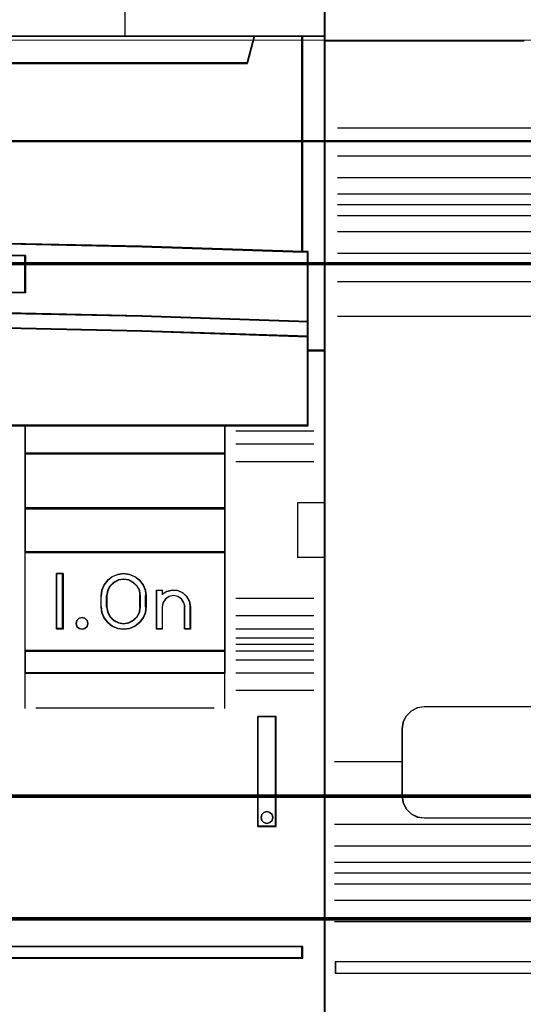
# Model space of a CAD drawing. Header units: millimetres. Extents: x -1290 to 1795, y -4192 to -1311.
# Tile 430 of 656: x 1488.41 to 1492.95, y -3659.1 to -3650.23. Entities that reach past the tile are written whole.
import ezdxf

# ---------------------------------------------------------------- set-up
doc = ezdxf.new("R2010")
doc.units = ezdxf.units.MM
doc.layers.add('30', color=7, linetype='Continuous')
doc.layers.add('45', color=7, linetype='Continuous')
doc.layers.add('Aparatura', color=7, linetype='Continuous', lineweight=13)

# ---------------------------------------------------------------- blocks, each defined once
blk = doc.blocks.new('*U197')
at = {"layer": '45', "color": 7}
for points in [[(567.421972, -83.678926), (549.409727, -83.678926), (549.409727, -165.701694), (567.421972, -165.701694), (585.423077, -165.701694), (603.435322, -165.701694), (603.435322, -83.678926), (585.423077, -83.678926), (567.421972, -83.678926)], [(565.166784, -111.772491), (572.669351, -111.689759), (580.177489, -111.689759), (587.680056, -111.772491), (595.182623, -111.93244), (602.428978, -112.164091), (602.428978, -102.445813), (600.256743, -102.445813), (599.939262, -103.637157), (552.907578, -103.637157), (552.590097, -102.445813), (550.417861, -102.445813), (550.417861, -112.164091), (557.658647, -111.93244), (565.166784, -111.772491)], [(552.90562, -103.666657), (599.939429, -103.666657), (600.256924, -102.445813), (594.436184, -102.445813), (585.423784, -102.445813), (576.422525, -102.445813), (567.421265, -102.445813), (558.408865, -102.445813), (552.588125, -102.445813), (552.90562, -103.666657)], [(602.394956, -102.445813), (602.394956, -112.153865), (602.653611, -112.164885), (602.653611, -115.305401), (602.653611, -115.977582), (602.653611, -116.611195), (603.435322, -116.611195), (603.435322, -102.445813), (602.394956, -102.445813)], [(587.680133, -114.904624), (595.182686, -115.059942), (602.679669, -115.309559), (602.679669, -112.147736), (602.429027, -112.136642), (595.182686, -111.903665), (587.680133, -111.742801), (580.17758, -111.659595), (572.669458, -111.659595), (565.166905, -111.742801), (557.658782, -111.903665), (550.418011, -112.136642), (550.161799, -112.147736), (550.161799, -115.309559), (557.658782, -115.059942), (565.166905, -114.904624), (572.669458, -114.821418), (580.17758, -114.821418), (587.680133, -114.904624)], [(589.937429, -112.315574), (589.937429, -113.995357), (580.925702, -113.877772), (571.919548, -113.877772), (562.902249, -113.995357), (562.902249, -112.315574), (571.919548, -112.203588), (580.925702, -112.203588), (589.937429, -112.315574)], [(580.925702, -113.877772), (589.937429, -113.995357), (589.937429, -112.315574), (580.925702, -112.203588), (571.919548, -112.203588), (562.902249, -112.315574), (562.902249, -113.995357), (571.919548, -113.877772), (580.925702, -113.877772)], [(572.669458, -114.792496), (565.166905, -114.877263), (557.658782, -115.035494), (550.161799, -115.289793), (550.161799, -115.979228), (557.658782, -115.73058), (565.166905, -115.561046), (572.669458, -115.481931), (580.17758, -115.481931), (587.680133, -115.561046), (595.182686, -115.73058), (602.679669, -115.979228), (602.679669, -115.289793), (595.182686, -115.035494), (587.680133, -114.877263), (580.17758, -114.792496), (572.669458, -114.792496)], [(571.923101, -119.999037), (580.923937, -119.999037), (585.424354, -119.999037), (589.930342, -119.999037), (598.936747, -119.999037), (602.679669, -119.999037), (602.679669, -116.588039), (602.679669, -115.951246), (595.182686, -115.707603), (587.680133, -115.541483), (580.17758, -115.46396), (572.669458, -115.46396), (565.166905, -115.541483), (557.658782, -115.707603), (550.161799, -115.951246), (550.161799, -116.588039), (550.161799, -119.999037), (553.910291, -119.999037), (562.911126, -119.999037), (567.422683, -119.999037), (571.923101, -119.999037)], [(589.905197, -119.964925), (589.905197, -121.252198), (598.939009, -121.252198), (598.939009, -119.964925), (589.905197, -119.964925)], [(598.939009, -121.218086), (589.905197, -121.218086), (589.905197, -123.724407), (598.939009, -123.724407), (598.939009, -121.218086)], [(598.939009, -123.69209), (589.905197, -123.69209), (589.905197, -125.699302), (598.939009, -125.699302), (598.939009, -123.69209)], [(589.905197, -125.66519), (589.905197, -130.14102), (598.939009, -130.14102), (598.939009, -125.66519), (589.905197, -125.66519)], [(591.624218, -126.64366), (591.624218, -129.151777), (591.335924, -129.151777), (591.335924, -126.64366), (591.624218, -126.64366)], [(593.339657, -128.14853), (593.339657, -127.646907), (593.367938, -127.390522), (593.475407, -127.150857), (593.639438, -126.939061), (593.843063, -126.783), (594.091938, -126.682676), (594.357782, -126.64366), (594.617969, -126.682676), (594.861188, -126.783), (595.070469, -126.939061), (595.240156, -127.150857), (595.336313, -127.390522), (595.37025, -127.646907), (595.37025, -128.14853), (595.336313, -128.410489), (595.240156, -128.650154), (595.070469, -128.856377), (594.861188, -129.012437), (594.617969, -129.118335), (594.357782, -129.151777), (594.091938, -129.118335), (593.843063, -129.012437), (593.639438, -128.856377), (593.475407, -128.650154), (593.367938, -128.410489), (593.339657, -128.14853)], [(593.590348, -127.646144), (593.590348, -128.149293), (593.624456, -128.384096), (593.732468, -128.596537), (593.903012, -128.758663), (594.119034, -128.864884), (594.357796, -128.904017), (594.590873, -128.864884), (594.801211, -128.758663), (594.971755, -128.596537), (595.079766, -128.384096), (595.11956, -128.149293), (595.11956, -127.646144), (595.079766, -127.411341), (594.971755, -127.210081), (594.801211, -127.042365), (594.590873, -126.930554), (594.357796, -126.89142), (594.119034, -126.930554), (593.903012, -127.042365), (593.732468, -127.210081), (593.624456, -127.411341), (593.590348, -127.646144)], [(595.837609, -129.151777), (595.837609, -127.392325), (596.093671, -127.392325), (596.093671, -127.577236), (596.304212, -127.448359), (596.548893, -127.392325), (596.793575, -127.414739), (597.026877, -127.509995), (597.208965, -127.683699), (597.328461, -127.896627), (597.373984, -128.143174), (597.373984, -129.151777), (597.117921, -129.151777), (597.117921, -128.143174), (597.072399, -127.95266), (596.964284, -127.790163), (596.799266, -127.678096), (596.600106, -127.638873), (596.406637, -127.678096), (596.241618, -127.790163), (596.133503, -127.95266), (596.093671, -128.143174), (596.093671, -129.151777), (595.837609, -129.151777)], [(592.713695, -128.752968), (592.743372, -128.887859), (592.713695, -129.02275), (592.60686, -129.116588), (592.482219, -129.151777), (592.345707, -129.116588), (592.250743, -129.02275), (592.215131, -128.887859), (592.250743, -128.752968), (592.345707, -128.65913), (592.482219, -128.623941), (592.60686, -128.65913), (592.713695, -128.752968)], [(589.905197, -130.106908), (589.905197, -131.130262), (598.939009, -131.130262), (598.939009, -130.106908), (589.905197, -130.106908)], [(600.409129, -133.076432), (600.409129, -138.040599), (601.231036, -138.040599), (601.231036, -133.076432), (600.409129, -133.076432)], [(601.050945, -137.503905), (601.080622, -137.632816), (601.050945, -137.767586), (600.950045, -137.861339), (600.813534, -137.902356), (600.677022, -137.861339), (600.582057, -137.767586), (600.552381, -137.632816), (600.582057, -137.503905), (600.677022, -137.410152), (600.813534, -137.369135), (600.950045, -137.410152), (601.050945, -137.503905)], [(585.401721, -143.450015), (585.401721, -143.97067), (602.428978, -143.97067), (602.428978, -143.450015), (585.401721, -143.450015)]]:
    blk.add_lwpolyline(points, close=True, dxfattribs=at)
at = {"layer": '45', "color": 139}
for points in [[(567.421972, -83.678926), (549.409727, -83.678926), (549.409727, -165.701694), (567.421972, -165.701694), (585.423077, -165.701694), (603.435322, -165.701694), (603.435322, -83.678926), (585.423077, -83.678926), (567.421972, -83.678926)], [(567.427939, -83.695084), (549.425843, -83.695084), (549.425843, -165.685536), (567.427939, -165.685536), (585.418901, -165.685536), (603.420997, -165.685536), (603.420997, -83.695084), (585.418901, -83.695084), (567.427939, -83.695084)], [(592.743372, -128.887859), (592.713695, -128.752968), (592.60686, -128.65913), (592.482219, -128.623941), (592.345707, -128.65913), (592.250743, -128.752968), (592.215131, -128.887859), (592.250743, -129.02275), (592.345707, -129.116588), (592.482219, -129.151777), (592.60686, -129.116588), (592.713695, -129.02275), (592.743372, -128.887859)], [(601.080622, -137.632816), (601.050945, -137.503905), (600.950045, -137.410152), (600.813534, -137.369135), (600.677022, -137.410152), (600.582057, -137.503905), (600.552381, -137.632816), (600.582057, -137.767586), (600.677022, -137.861339), (600.813534, -137.902356), (600.950045, -137.861339), (601.050945, -137.767586), (601.080622, -137.632816)]]:
    blk.add_lwpolyline(points, close=True, dxfattribs=at)
for points in [[(594.408673, -95.233856), (594.408673, -102.478129)], [(549.409727, -102.445813), (603.435322, -102.445813)], [(600.256924, -102.445813), (599.907748, -103.666657)], [(602.394956, -112.164091), (602.394956, -102.445813)], [(552.90686, -103.63434), (599.93998, -103.63434)], [(602.679669, -112.176658), (595.182686, -111.918126), (587.680133, -111.747731), (580.17758, -111.659595), (572.669458, -111.659595), (565.166905, -111.747731), (557.658782, -111.918126), (550.161799, -112.176658)], [(602.645647, -119.999037), (602.645647, -112.142546)], [(589.937429, -112.345422), (580.925702, -112.203588), (571.919548, -112.203588), (562.902249, -112.345422)], [(589.905197, -113.995357), (589.905197, -112.313105)], [(589.937429, -113.995357), (580.925702, -113.846342), (571.919548, -113.846342), (562.902249, -113.995357)], [(602.679669, -115.309559), (595.182686, -115.045152), (587.680133, -114.880632), (580.17758, -114.792496), (572.669458, -114.792496), (565.166905, -114.880632), (557.658782, -115.045152), (550.161799, -115.309559)], [(602.679669, -115.979228), (595.182686, -115.721594), (587.680133, -115.545935), (580.17758, -115.46396), (572.669458, -115.46396), (565.166905, -115.545935), (557.658782, -115.721594), (550.161799, -115.979228)], [(603.435322, -116.578878), (602.645647, -116.578878)], [(602.679669, -119.964925), (550.161799, -119.964925)], [(589.905197, -119.964925), (589.905197, -131.130262)], [(589.905197, -119.964925), (598.939009, -119.964925)], [(598.904986, -119.964925), (598.904986, -131.130262)], [(599.406367, -120.218071), (602.935731, -120.218071)], [(599.406367, -120.806949), (602.935731, -120.806949)], [(589.905197, -121.218086), (598.939009, -121.218086)], [(599.406367, -121.598702), (602.935731, -121.598702)], [(589.905197, -123.69209), (598.939009, -123.69209)], [(602.201566, -125.93988), (602.201566, -123.438945)], [(602.201566, -123.438945), (603.435322, -123.438945)], [(589.905197, -125.66519), (598.939009, -125.66519)], [(602.201566, -125.907563), (603.435322, -125.907563)], [(591.624218, -126.64366), (591.335924, -126.64366)], [(591.335924, -126.64366), (591.335924, -129.151777)], [(591.591986, -126.64366), (591.591986, -129.151777)], [(595.37025, -127.667015), (595.336313, -127.405491), (595.240156, -127.161023), (595.070469, -126.944982), (594.861188, -126.785793), (594.617969, -126.683458), (594.357782, -126.64366), (594.091938, -126.683458), (593.843063, -126.785793), (593.639438, -126.944982), (593.475407, -127.161023), (593.367938, -127.405491), (593.339657, -127.667015)], [(595.11956, -127.667015), (595.079766, -127.425719), (594.971755, -127.218893), (594.801211, -127.046539), (594.590873, -126.931636), (594.357796, -126.89142), (594.119034, -126.931636), (593.903012, -127.046539), (593.732468, -127.218893), (593.624456, -127.425719), (593.590348, -127.667015)], [(593.339657, -128.160739), (593.339657, -127.634699)], [(593.590348, -128.160739), (593.590348, -127.634699)], [(595.087328, -128.160739), (595.087328, -127.634699)], [(595.338018, -128.160739), (595.338018, -127.634699)], [(595.837609, -127.392325), (596.122322, -127.392325)], [(595.837609, -127.392325), (595.837609, -129.151777)], [(596.088299, -127.392325), (596.088299, -127.605973)], [(597.373984, -128.160739), (597.32827, -127.908424), (597.208273, -127.690515), (597.02542, -127.512748), (596.79114, -127.415263), (596.545431, -127.392325), (596.299723, -127.449669), (596.088299, -127.581561)], [(597.123293, -128.160739), (597.077293, -127.962012), (596.968044, -127.792511), (596.801295, -127.675613), (596.600046, -127.634699), (596.404547, -127.675613), (596.237798, -127.792511), (596.128549, -127.962012), (596.088299, -128.160739)], [(593.339657, -128.128422), (593.367938, -128.395632), (593.475407, -128.6401), (593.639438, -128.850456), (593.843063, -129.009644), (594.091938, -129.117665), (594.357782, -129.151777), (594.617969, -129.117665), (594.861188, -129.009644), (595.070469, -128.850456), (595.240156, -128.6401), (595.336313, -128.395632), (595.37025, -128.128422)], [(593.590348, -128.128422), (593.624456, -128.369719), (593.732468, -128.588034), (593.903012, -128.754643), (594.119034, -128.863801), (594.357796, -128.904017), (594.590873, -128.863801), (594.801211, -128.754643), (594.971755, -128.588034), (595.079766, -128.369719), (595.11956, -128.128422)], [(596.088299, -128.128422), (596.088299, -129.151777)], [(597.091061, -128.128422), (597.091061, -129.151777)], [(597.341752, -128.128422), (597.341752, -129.151777)], [(599.406367, -127.754988), (602.935731, -127.754988)], [(599.406367, -128.541355), (602.935731, -128.541355)], [(591.624218, -129.117665), (591.335924, -129.117665)], [(595.837609, -129.117665), (596.122322, -129.117665)], [(597.091061, -129.117665), (597.373984, -129.117665)], [(599.406367, -129.141005), (602.935731, -129.141005)], [(599.406367, -129.535984), (602.935731, -129.535984)], [(599.406367, -129.832218), (602.935731, -129.832218)], [(589.905197, -130.106908), (598.939009, -130.106908)], [(599.406367, -130.119475), (602.935731, -130.119475)], [(599.406367, -130.525226), (602.935731, -130.525226)], [(589.905197, -131.097946), (598.939009, -131.097946)], [(589.905197, -131.097946), (589.905197, -132.729927)], [(598.904986, -131.097946), (598.904986, -132.729927)], [(599.406367, -131.114104), (602.935731, -131.114104)], [(599.406367, -131.900471), (602.935731, -131.900471)], [(590.406578, -132.697611), (598.437628, -132.697611)], [(600.409129, -138.040599), (600.409129, -133.076432)], [(600.409129, -133.076432), (601.231036, -133.076432)], [(601.198804, -138.040599), (601.198804, -133.076432)], [(600.409129, -138.006487), (601.231036, -138.006487)], [(562.307754, -143.450015), (602.428978, -143.450015)], [(602.394956, -143.97067), (602.394956, -143.450015)], [(562.307754, -143.938353), (602.428978, -143.938353)]]:
    blk.add_lwpolyline(points, dxfattribs=at)
at = {"layer": '45', "color": 140}
for points in [[(565.166784, -111.772491), (572.669351, -111.689759), (580.177489, -111.689759), (587.680056, -111.772491), (595.182623, -111.93244), (602.428978, -112.164091), (602.428978, -102.445813), (600.256743, -102.445813), (599.939262, -103.637157), (552.907578, -103.637157), (552.590097, -102.445813), (550.417861, -102.445813), (550.417861, -112.164091), (557.658647, -111.93244), (565.166784, -111.772491)], [(552.921533, -103.650498), (599.925307, -103.650498), (600.242599, -102.461971), (594.425576, -102.461971), (585.418931, -102.461971), (576.42342, -102.461971), (567.427908, -102.461971), (558.421264, -102.461971), (552.604241, -102.461971), (552.921533, -103.650498)], [(602.394956, -102.445813), (602.394956, -112.153865), (602.653611, -112.164885), (602.653611, -115.305401), (602.653611, -115.977582), (602.653611, -116.611195), (603.435322, -116.611195), (603.435322, -102.445813), (602.394956, -102.445813)], [(602.411072, -102.461971), (602.411072, -112.149106), (602.662158, -112.160102), (602.662158, -115.293852), (602.662158, -115.964584), (602.662158, -116.596832), (603.420997, -116.596832), (603.420997, -102.461971), (602.411072, -102.461971)]]:
    blk.add_lwpolyline(points, close=True, dxfattribs=at)
at = {"layer": '45', "color": 59}
for points in [[(565.17376, -111.759358), (572.671678, -111.676886), (580.175162, -111.676886), (587.67308, -111.759358), (595.170998, -111.918805), (602.412863, -112.149728), (602.412863, -102.461971), (600.241973, -102.461971), (599.924689, -103.649573), (552.922151, -103.649573), (552.604867, -102.461971), (550.433977, -102.461971), (550.433977, -112.149728), (557.670275, -111.918805), (565.17376, -111.759358)], [(552.90562, -103.666657), (599.939429, -103.666657), (600.256924, -102.445813), (594.436184, -102.445813), (585.423784, -102.445813), (576.422525, -102.445813), (567.421265, -102.445813), (558.408865, -102.445813), (552.588125, -102.445813), (552.90562, -103.666657)], [(587.680133, -114.904624), (595.182686, -115.059942), (602.679669, -115.309559), (602.679669, -112.147736), (602.429027, -112.136642), (595.182686, -111.903665), (587.680133, -111.742801), (580.17758, -111.659595), (572.669458, -111.659595), (565.166905, -111.742801), (557.658782, -111.903665), (550.418011, -112.136642), (550.161799, -112.147736), (550.161799, -115.309559), (557.658782, -115.059942), (565.166905, -114.904624), (572.669458, -114.821418), (580.17758, -114.821418), (587.680133, -114.904624)], [(589.937429, -112.315574), (589.937429, -113.995357), (580.925702, -113.877772), (571.919548, -113.877772), (562.902249, -113.995357), (562.902249, -112.315574), (571.919548, -112.203588), (580.925702, -112.203588), (589.937429, -112.315574)], [(580.925702, -113.877772), (589.937429, -113.995357), (589.937429, -112.315574), (580.925702, -112.203588), (571.919548, -112.203588), (562.902249, -112.315574), (562.902249, -113.995357), (571.919548, -113.877772), (580.925702, -113.877772)], [(580.921524, -113.863734), (589.923104, -113.979198), (589.923104, -112.329712), (580.921524, -112.219747), (571.925511, -112.219747), (562.918364, -112.329712), (562.918364, -113.979198), (571.925511, -113.863734), (580.921524, -113.863734)], [(572.669458, -114.792496), (565.166905, -114.877263), (557.658782, -115.035494), (550.161799, -115.289793), (550.161799, -115.979228), (557.658782, -115.73058), (565.166905, -115.561046), (572.669458, -115.481931), (580.17758, -115.481931), (587.680133, -115.561046), (595.182686, -115.73058), (602.679669, -115.979228), (602.679669, -115.289793), (595.182686, -115.035494), (587.680133, -114.877263), (580.17758, -114.792496), (572.669458, -114.792496)], [(572.67176, -114.808654), (565.173811, -114.891241), (557.670297, -115.045402), (550.177915, -115.293162), (550.177915, -115.964865), (557.670297, -115.722612), (565.173811, -115.557439), (572.67176, -115.480358), (580.175275, -115.480358), (587.673223, -115.557439), (595.171171, -115.722612), (602.663553, -115.964865), (602.663553, -115.293162), (595.171171, -115.045402), (587.673223, -114.891241), (580.175275, -114.808654), (572.67176, -114.808654)], [(571.923101, -119.999037), (580.923937, -119.999037), (585.424354, -119.999037), (589.930342, -119.999037), (598.936747, -119.999037), (602.679669, -119.999037), (602.679669, -116.588039), (602.679669, -115.951246), (595.182686, -115.707603), (587.680133, -115.541483), (580.17758, -115.46396), (572.669458, -115.46396), (565.166905, -115.541483), (557.658782, -115.707603), (550.161799, -115.951246), (550.161799, -116.588039), (550.161799, -119.999037), (553.910291, -119.999037), (562.911126, -119.999037), (567.422683, -119.999037), (571.923101, -119.999037)], [(571.925861, -119.982879), (580.921173, -119.982879), (585.418829, -119.982879), (589.922051, -119.982879), (598.922929, -119.982879), (602.663553, -119.982879), (602.663553, -116.594837), (602.663553, -115.962329), (595.171171, -115.720326), (587.673223, -115.555324), (580.175275, -115.478323), (572.67176, -115.478323), (565.173811, -115.555324), (557.670297, -115.720326), (550.177915, -115.962329), (550.177915, -116.594837), (550.177915, -119.982879), (553.924106, -119.982879), (562.919417, -119.982879), (567.428206, -119.982879), (571.925861, -119.982879)], [(589.905197, -119.964925), (589.905197, -121.252198), (598.939009, -121.252198), (598.939009, -119.964925), (589.905197, -119.964925)], [(589.921313, -119.981083), (589.921313, -121.236039), (598.922893, -121.236039), (598.922893, -119.981083), (589.921313, -119.981083)], [(598.939009, -121.218086), (589.905197, -121.218086), (589.905197, -123.724407), (598.939009, -123.724407), (598.939009, -121.218086)], [(598.922893, -121.234244), (589.921313, -121.234244), (589.921313, -123.710044), (598.922893, -123.710044), (598.922893, -121.234244)], [(598.939009, -123.69209), (589.905197, -123.69209), (589.905197, -125.699302), (598.939009, -125.699302), (598.939009, -123.69209)], [(598.922893, -123.708249), (589.921313, -123.708249), (589.921313, -125.683143), (598.922893, -125.683143), (598.922893, -123.708249)], [(589.905197, -125.66519), (589.905197, -130.14102), (598.939009, -130.14102), (598.939009, -125.66519), (589.905197, -125.66519)], [(591.624218, -126.64366), (591.624218, -129.151777), (591.335924, -129.151777), (591.335924, -126.64366), (591.624218, -126.64366)], [(593.339657, -128.14853), (593.339657, -127.646907), (593.367938, -127.390522), (593.475407, -127.150857), (593.639438, -126.939061), (593.843063, -126.783), (594.091938, -126.682676), (594.357782, -126.64366), (594.617969, -126.682676), (594.861188, -126.783), (595.070469, -126.939061), (595.240156, -127.150857), (595.336313, -127.390522), (595.37025, -127.646907), (595.37025, -128.14853), (595.336313, -128.410489), (595.240156, -128.650154), (595.070469, -128.856377), (594.861188, -129.012437), (594.617969, -129.118335), (594.357782, -129.151777), (594.091938, -129.118335), (593.843063, -129.012437), (593.639438, -128.856377), (593.475407, -128.650154), (593.367938, -128.410489), (593.339657, -128.14853)], [(593.590348, -127.646144), (593.590348, -128.149293), (593.624456, -128.384096), (593.732468, -128.596537), (593.903012, -128.758663), (594.119034, -128.864884), (594.357796, -128.904017), (594.590873, -128.864884), (594.801211, -128.758663), (594.971755, -128.596537), (595.079766, -128.384096), (595.11956, -128.149293), (595.11956, -127.646144), (595.079766, -127.411341), (594.971755, -127.210081), (594.801211, -127.042365), (594.590873, -126.930554), (594.357796, -126.89142), (594.119034, -126.930554), (593.903012, -127.042365), (593.732468, -127.210081), (593.624456, -127.411341), (593.590348, -127.646144)], [(593.604673, -127.650184), (593.604673, -128.145254), (593.638142, -128.376287), (593.74413, -128.585316), (593.911479, -128.744839), (594.123454, -128.849354), (594.357743, -128.887859), (594.586453, -128.849354), (594.79285, -128.744839), (594.960199, -128.585316), (595.066186, -128.376287), (595.105234, -128.145254), (595.105234, -127.650184), (595.066186, -127.419151), (594.960199, -127.221123), (594.79285, -127.056099), (594.586453, -126.946084), (594.357743, -126.907578), (594.123454, -126.946084), (593.911479, -127.056099), (593.74413, -127.221123), (593.638142, -127.419151), (593.604673, -127.650184)], [(595.837609, -129.151777), (595.837609, -127.392325), (596.093671, -127.392325), (596.093671, -127.577236), (596.304212, -127.448359), (596.548893, -127.392325), (596.793575, -127.414739), (597.026877, -127.509995), (597.208965, -127.683699), (597.328461, -127.896627), (597.373984, -128.143174), (597.373984, -129.151777), (597.117921, -129.151777), (597.117921, -128.143174), (597.072399, -127.95266), (596.964284, -127.790163), (596.799266, -127.678096), (596.600106, -127.638873), (596.406637, -127.678096), (596.241618, -127.790163), (596.133503, -127.95266), (596.093671, -128.143174), (596.093671, -129.151777), (595.837609, -129.151777)], [(592.713695, -128.752968), (592.743372, -128.887859), (592.713695, -129.02275), (592.60686, -129.116588), (592.482219, -129.151777), (592.345707, -129.116588), (592.250743, -129.02275), (592.215131, -128.887859), (592.250743, -128.752968), (592.345707, -128.65913), (592.482219, -128.623941), (592.60686, -128.65913), (592.713695, -128.752968)], [(589.905197, -130.106908), (589.905197, -131.130262), (598.939009, -131.130262), (598.939009, -130.106908), (589.905197, -130.106908)], [(589.921313, -130.123066), (589.921313, -131.114104), (598.922893, -131.114104), (598.922893, -130.123066), (589.921313, -130.123066)], [(600.409129, -133.076432), (600.409129, -138.040599), (601.231036, -138.040599), (601.231036, -133.076432), (600.409129, -133.076432)], [(601.050945, -137.503905), (601.080622, -137.632816), (601.050945, -137.767586), (600.950045, -137.861339), (600.813534, -137.902356), (600.677022, -137.861339), (600.582057, -137.767586), (600.552381, -137.632816), (600.582057, -137.503905), (600.677022, -137.410152), (600.813534, -137.369135), (600.950045, -137.410152), (601.050945, -137.503905)], [(585.417837, -143.464378), (585.417837, -143.956307), (602.412863, -143.956307), (602.412863, -143.464378), (585.417837, -143.464378)]]:
    blk.add_lwpolyline(points, close=True, dxfattribs=at)
at = {"layer": '45', "color": 1}
blk.add_lwpolyline([(585.401721, -143.450015), (585.401721, -143.97067), (602.428978, -143.97067), (602.428978, -143.450015), (585.401721, -143.450015)], close=True, dxfattribs=at)
blk = doc.blocks.new('*U199')
at = {"layer": '45', "color": 7}
for points in [[(621.391924, -83.678926), (612.397416, -83.678926), (612.397416, -83.678926), (603.397718, -83.678926), (603.397718, -83.678926), (603.397718, -166.635281), (603.397718, -166.635281), (612.397416, -166.635281), (612.397416, -166.635281), (621.391924, -166.635281), (621.391924, -166.635281), (621.391924, -83.678926), (621.391924, -83.678926)], [(621.386553, -83.682516), (612.397415, -83.682516), (603.40309, -83.682516), (603.40309, -166.63169), (612.397415, -166.63169), (621.386553, -166.63169), (621.386553, -83.682516)], [(603.90089, -144.137638), (603.90089, -144.642134), (618.892182, -144.642134), (618.892182, -144.137638), (603.90089, -144.137638)]]:
    blk.add_lwpolyline(points, close=True, dxfattribs=at)
for points in [[(612.402879, -102.664846), (603.397718, -102.664846)], [(616.892926, -132.649136), (607.902089, -132.649136), (607.902089, -132.649136), (607.590628, -132.695899), (607.310313, -132.841385), (607.087099, -133.064809), (606.946942, -133.340193), (606.900223, -133.641556), (606.900223, -133.641556), (606.900223, -136.64999), (606.900223, -136.64999), (606.946942, -136.961745), (607.087099, -137.242324), (607.310313, -137.465749), (607.590628, -137.611234), (607.902089, -137.652801), (607.902089, -137.652801), (616.892926, -137.652801)], [(616.889997, -132.652727), (607.905017, -132.652727), (607.593759, -132.699406), (607.313627, -132.844631), (607.090559, -133.067654), (606.950493, -133.342544), (606.903804, -133.643366), (606.903804, -136.646403), (606.950493, -136.957599), (607.090559, -137.237675), (607.313627, -137.460698), (607.593759, -137.605923), (607.905017, -137.647415), (616.889997, -137.647415)]]:
    blk.add_lwpolyline(points, dxfattribs=at)
at = {"layer": '45', "color": 253}
for points in [[(620.738338, -106.58591), (603.999375, -106.58591)], [(620.738338, -107.844457), (603.999375, -107.844457)], [(620.738338, -108.830109), (603.999375, -108.830109)], [(620.738338, -109.555434), (603.999375, -109.555434)], [(620.738338, -110.043772), (603.999375, -110.043772)], [(620.738338, -110.530314), (603.999375, -110.530314)], [(620.738338, -111.257434), (603.999375, -111.257434)], [(620.738338, -112.232314), (603.999375, -112.232314)], [(620.738338, -113.507019), (603.999375, -113.507019)], [(620.738338, -115.0618), (603.999375, -115.0618)], [(606.930664, -135.126731), (603.854333, -135.126731)], [(606.957523, -136.683308), (603.854333, -136.683308)], [(620.940682, -137.952626), (603.854333, -137.952626)], [(620.940682, -138.927506), (603.854333, -138.927506)], [(620.940682, -139.658217), (603.854333, -139.658217)], [(620.940682, -140.141169), (603.854333, -140.141169)], [(620.940682, -140.638483), (603.854333, -140.638483)], [(620.940682, -141.369194), (603.854333, -141.369194)], [(620.940682, -142.338688), (603.854333, -142.338688)]]:
    blk.add_lwpolyline(points, dxfattribs=at)
at = {"layer": '45', "color": 1}
blk.add_lwpolyline([(603.897309, -144.134047), (603.897309, -144.64752), (603.897309, -144.64752), (618.897554, -144.64752), (618.897554, -144.64752), (618.897554, -144.134047), (618.897554, -144.134047), (603.897309, -144.134047), (603.897309, -144.134047)], close=True, dxfattribs=at)
blk = doc.blocks.new('*U203')
at = {"layer": '30', "color": 7}
for points in [[(117.203183, -257.081874), (764.797637, -257.081874), (117.203183, -257.081874)], [(764.797637, -257.081874), (117.203183, -257.081874), (117.203183, -259.617925), (117.203183, -261.114612), (117.203183, -262.652872), (764.797637, -262.652872), (764.797637, -261.114612), (764.797637, -259.617925), (764.797637, -257.081874)], [(117.203183, -262.566695), (764.797637, -262.566695), (117.203183, -262.566695)], [(764.797637, -262.566695), (117.203183, -262.566695), (117.203183, -264.08627), (117.203183, -285.154976), (117.203183, -286.633482), (764.797637, -286.633482), (764.797637, -285.154976), (764.797637, -264.08627), (764.797637, -262.566695)], [(117.203183, -286.545509), (764.797637, -286.545509), (117.203183, -286.545509)], [(764.797637, -286.545509), (117.203183, -286.545509), (117.203183, -288.04212), (117.203183, -289.621877), (117.203183, -292.157801), (764.797637, -292.157801), (764.797637, -289.621877), (764.797637, -288.04212), (764.797637, -286.545509)], [(764.754661, -286.588598), (117.246158, -286.588598), (117.246158, -288.062228), (117.246158, -289.617727), (117.246158, -292.114713), (764.754661, -292.114713), (764.754661, -289.617727), (764.754661, -288.062228), (764.754661, -286.588598)], [(117.203183, -292.069829), (764.797637, -292.069829), (117.203183, -292.069829)]]:
    blk.add_lwpolyline(points, close=True, dxfattribs=at)
at = {"layer": '30', "color": 59}
blk.add_lwpolyline([(764.754661, -257.124962), (117.246158, -257.124962), (117.246158, -259.621784), (117.246158, -261.095318), (117.246158, -262.609784), (764.754661, -262.609784), (764.754661, -261.095318), (764.754661, -259.621784), (764.754661, -257.124962)], close=True, dxfattribs=at)

msp = doc.modelspace()

# ---------------------------------------------------------------- linework, layer by layer
at = {"layer": 'Aparatura', "color": 7, "lineweight": 13}
msp.add_lwpolyline([(1412.53, -3659.3921), (1412.53, -3650.4182), (1542.0388, -3650.4182), (1542.0388, -3659.3921)], dxfattribs=at)
msp.add_lwpolyline([(1542.0388, -3659.3921), (1412.53, -3659.3921), (1412.53, -3650.4182), (1542.0388, -3650.4182), (1542.0388, -3659.3921)], close=True, dxfattribs=at)

# ---------------------------------------------------------------- block references
at = {"layer": 'Aparatura', "color": 7, "lineweight": 13, "xscale": 0.2, "yscale": 0.2, "zscale": 0.2}
for name, p in [('*U197', (1370.4788, -3629.8945)), ('*U199', (1370.4788, -3629.8945)), ('*U203', (1388.9844, -3599.9102))]:
    msp.add_blockref(name, p, dxfattribs=at)

doc.saveas('drawing.dxf')
